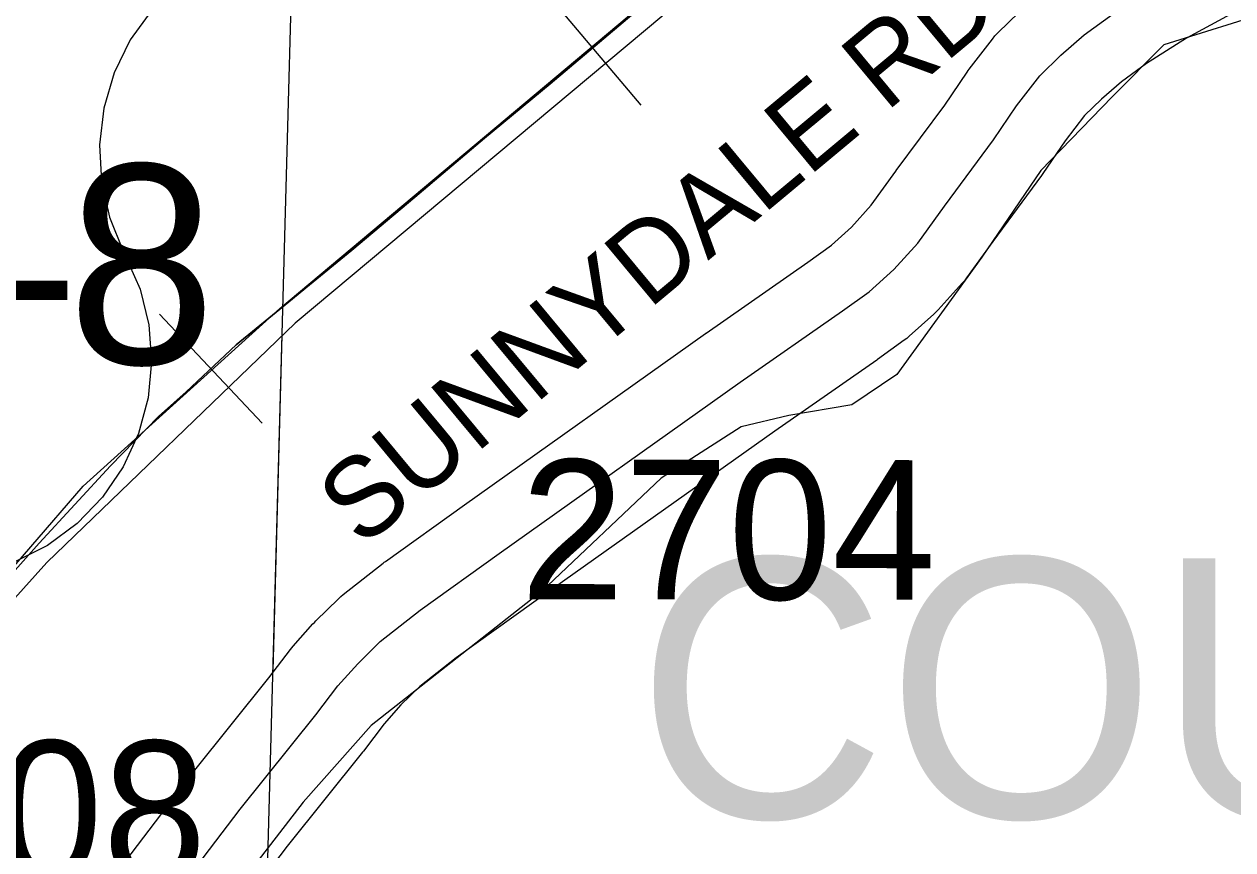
# Model space of a CAD drawing. Extents: x -132.8 to -73.3, y -60 to -26.
# Drawn here: x -119.017 to -118.411, y -48.87 to -48.456 of the extents above; entities that cross this region are included whole.
import ezdxf

# ---------------------------------------------------------------- set-up
doc = ezdxf.new("R2010")
doc.units = 0
for name, color, linetype in [('tdCoCorpBndry', 7, 'Continuous'), ('tdCoCorpTxt', 7, 'Continuous'), ('tdCoHydroRiver', 7, 'Continuous'), ('tdCoRRCL', 7, 'Continuous'), ('tdCoSecRdNmbr', 7, 'Continuous'), ('tdCoSecRdTxt', 7, 'Continuous'), ('tdCoSecRteBand', 7, 'Continuous'), ('tdCoSecRteCL', 7, 'Continuous'), ('tdCoSectLine', 7, 'Continuous'), ('tdCoSectLinePart', 7, 'Continuous'), ('tdCoShieldUsRte', 7, 'Continuous'), ('tdCoSurfBitum', 7, 'Continuous'), ('tdStHwyIntRefPost1', 7, 'Continuous')]:
    doc.layers.add(name, color=color, linetype=linetype)

msp = doc.modelspace()

# ---------------------------------------------------------------- linework, layer by layer
at = {"layer": 'tdCoCorpBndry'}
msp.add_lwpolyline([(-118.35624, -47.4141), (-118.36119, -47.66821), (-118.3699, -47.97336), (-118.37354, -48.06481), (-118.37608, -48.16042), (-118.37689, -48.19087), (-118.69634, -48.4516), (-118.88124, -48.6063), (-119.00578, -48.72624), (-119.22081, -48.96551)], dxfattribs=at)
at = {"layer": 'tdCoHydroRiver'}
msp.add_lwpolyline([(-117.98585, -48.0942), (-118.01487, -48.11708), (-118.04527, -48.13204), (-118.06628, -48.1504), (-118.0979, -48.21108), (-118.12057, -48.23255), (-118.16562, -48.26447), (-118.21814, -48.2804), (-118.31229, -48.37725), (-118.36757, -48.43729), (-118.38999, -48.4493), (-118.4457, -48.46673), (-118.47166, -48.49285), (-118.50738, -48.52975), (-118.53695, -48.57313), (-118.57957, -48.63193), (-118.60208, -48.64709), (-118.63379, -48.65254), (-118.65762, -48.65821), (-118.69777, -48.68395), (-118.7577, -48.7407), (-118.84316, -48.80781), (-118.87734, -48.84633), (-118.90841, -48.88651)], dxfattribs=at)
at = {"layer": 'tdCoRRCL'}
for p, q in [((-118.75642, -48.43962), (-118.70801, -48.49691)), ((-118.9493, -48.60177), (-118.89788, -48.65637))]:
    msp.add_line(p, q, dxfattribs=at)
for points in [[(-119.04345, -48.75425), (-119.0096, -48.71656), (-118.97392, -48.67777), (-118.94977, -48.65307), (-118.93586, -48.64062), (-118.91079, -48.61702), (-118.88261, -48.59396), (-118.87411, -48.58703), (-118.85279, -48.56963), (-118.82132, -48.5431), (-118.78637, -48.51345), (-118.75343, -48.48619), (-118.71683, -48.45527), (-118.68902, -48.43185), (-118.64913, -48.39909), (-118.5882, -48.34731), (-118.53422, -48.30321), (-118.49049, -48.26625), (-118.42937, -48.21483), (-118.38418, -48.17732)], [(-118.38418, -48.17732), (-118.42937, -48.21483), (-118.49049, -48.26625), (-118.53422, -48.30321), (-118.5882, -48.34731), (-118.64913, -48.39909), (-118.68902, -48.43185), (-118.71683, -48.45527), (-118.75343, -48.48619), (-118.78637, -48.51345), (-118.82132, -48.5431), (-118.85279, -48.56963), (-118.87411, -48.58703), (-118.88261, -48.59396), (-118.91079, -48.61702), (-118.93586, -48.64062), (-118.94977, -48.65307), (-118.97392, -48.67777), (-119.0096, -48.71656), (-119.04345, -48.75425)], [(-120.90014, -50.91758), (-120.80482, -50.8333), (-120.69913, -50.71459), (-120.38749, -50.3671), (-120.27515, -50.19914), (-119.95857, -49.75638), (-119.76019, -49.4486), (-119.624, -49.31017), (-119.6013, -49.2871), (-119.53026, -49.22585), (-119.46076, -49.16298), (-119.40286, -49.1219), (-119.33353, -49.06534), (-119.1714, -48.90077), (-118.98751, -48.68786), (-118.88892, -48.59894), (-118.66302, -48.40922), (-118.39059, -48.19074)]]:
    msp.add_lwpolyline(points, dxfattribs=at)
at = {"layer": 'tdCoSecRteBand'}
for points in [[(-118.39427, -48.4414), (-118.43424, -48.46344), (-118.45434, -48.47601), (-118.46696, -48.48521), (-118.47693, -48.4939), (-118.48542, -48.50219), (-118.49518, -48.51486), (-118.50628, -48.53115), (-118.50661, -48.53164), (-118.50696, -48.53212), (-118.5315, -48.56525), (-118.5447, -48.58358), (-118.54569, -48.58496), (-118.54683, -48.58621), (-118.55891, -48.59953), (-118.55993, -48.60065), (-118.56106, -48.60167), (-118.57339, -48.61277), (-118.57459, -48.61384), (-118.5759, -48.61479), (-118.58921, -48.6244), (-118.58942, -48.62455), (-118.58962, -48.62469), (-118.64081, -48.66038), (-118.76151, -48.7461), (-118.80059, -48.77401), (-118.81874, -48.78836), (-118.82821, -48.79761), (-118.83663, -48.80709), (-118.84704, -48.82074), (-118.84726, -48.82103), (-118.84749, -48.82132), (-118.88523, -48.86836), (-118.93107, -48.92867)], [(-118.97887, -48.89241), (-118.93275, -48.83174), (-118.93252, -48.83143), (-118.93227, -48.83113), (-118.89453, -48.78406), (-118.88365, -48.76981), (-118.88297, -48.76891), (-118.88222, -48.76807), (-118.87236, -48.75697), (-118.87166, -48.75619), (-118.87091, -48.75546), (-118.85957, -48.74436), (-118.85843, -48.74325), (-118.85719, -48.74226), (-118.83721, -48.72648), (-118.83664, -48.72603), (-118.83605, -48.72561), (-118.79635, -48.69725), (-118.79631, -48.69723), (-118.79628, -48.6972), (-118.67544, -48.61138), (-118.67534, -48.61131), (-118.67523, -48.61123), (-118.62414, -48.57562), (-118.61233, -48.56709), (-118.60233, -48.55809), (-118.5924, -48.54715), (-118.58008, -48.53003), (-118.57996, -48.52986), (-118.57984, -48.5297), (-118.55553, -48.49689), (-118.54427, -48.48036), (-118.54378, -48.47963), (-118.54324, -48.47894), (-118.53165, -48.4639), (-118.53036, -48.46222), (-118.52885, -48.46074), (-118.51825, -48.45039)]]:
    msp.add_lwpolyline(points, dxfattribs=at)
at = {"layer": 'tdCoSecRteCL'}
msp.add_lwpolyline([(-118.95499, -48.91056), (-118.90887, -48.8499), (-118.87089, -48.80255), (-118.8598, -48.788), (-118.84993, -48.7769), (-118.83859, -48.7658), (-118.81861, -48.75002), (-118.77891, -48.72166), (-118.65807, -48.63584), (-118.60678, -48.60008), (-118.59346, -48.59047), (-118.58113, -48.57937), (-118.56905, -48.56605), (-118.55573, -48.54756), (-118.53107, -48.51427), (-118.51948, -48.49725), (-118.50789, -48.48221), (-118.49729, -48.47185), (-118.48569, -48.46174), (-118.47114, -48.45113), (-118.44944, -48.43757), (-118.40875, -48.41513), (-118.38976, -48.40428), (-118.38121, -48.39765)], dxfattribs=at)
at = {"layer": 'tdCoSectLine'}
msp.add_lwpolyline([(-118.90901, -49.38858), (-118.88204, -48.40349)], dxfattribs=at)
at = {"layer": 'tdCoSectLinePart'}
msp.add_lwpolyline([(-118.89236, -48.78039), (-118.88776, -48.61222)], dxfattribs=at)
at = {"layer": 'tdCoShieldUsRte'}
msp.add_lwpolyline([(-119.03209, -48.37045), (-118.95322, -48.44931), (-118.96393, -48.46428), (-118.97199, -48.48082), (-118.97716, -48.49848), (-118.97932, -48.51675), (-118.97839, -48.53513), (-118.97441, -48.55309), (-118.96748, -48.57013), (-118.95903, -48.5892), (-118.95465, -48.60707), (-118.95331, -48.62542), (-118.95506, -48.64373), (-118.95984, -48.6615), (-118.96752, -48.67822), (-118.97789, -48.69342), (-118.99066, -48.70667), (-119.00546, -48.7176), (-119.02188, -48.72591)], dxfattribs=at)
at = {"layer": 'tdCoSurfBitum'}
msp.add_lwpolyline([(-118.95499, -48.91056), (-118.90887, -48.8499), (-118.87089, -48.80255), (-118.8598, -48.788), (-118.84993, -48.7769), (-118.83859, -48.7658), (-118.81861, -48.75002), (-118.77891, -48.72166), (-118.65807, -48.63584), (-118.60678, -48.60008), (-118.59346, -48.59047), (-118.58113, -48.57937), (-118.56905, -48.56605), (-118.55573, -48.54756), (-118.53107, -48.51427), (-118.51948, -48.49725), (-118.50789, -48.48221), (-118.49729, -48.47185), (-118.48569, -48.46174), (-118.47114, -48.45113), (-118.44944, -48.43757), (-118.40875, -48.41513)], dxfattribs=at)

# ---------------------------------------------------------------- texts
at = {"layer": 'tdCoCorpTxt'}
msp.add_text('COUNCIL', height=0.13, dxfattribs=at).set_placement((-118.71023, -48.85415))
at = {"layer": 'tdCoSecRdNmbr'}
for s, rotation, p in [('2704', 359.91128, (-118.76831, -48.74459)), ('2808', 359.91116, (-119.13397, -48.88529))]:
    msp.add_text(s, height=0.07, rotation=rotation, dxfattribs=at).set_placement(p)
at = {"layer": 'tdCoSecRdTxt'}
msp.add_text('SUNNYDALE RD', height=0.04, rotation=39.75964, dxfattribs=at).set_placement((-118.84791, -48.71944))
at = {"layer": 'tdStHwyIntRefPost1'}
msp.add_text('‒‒8', height=0.1, dxfattribs=at).set_placement((-119.14416, -48.6267))

doc.saveas('drawing.dxf')
